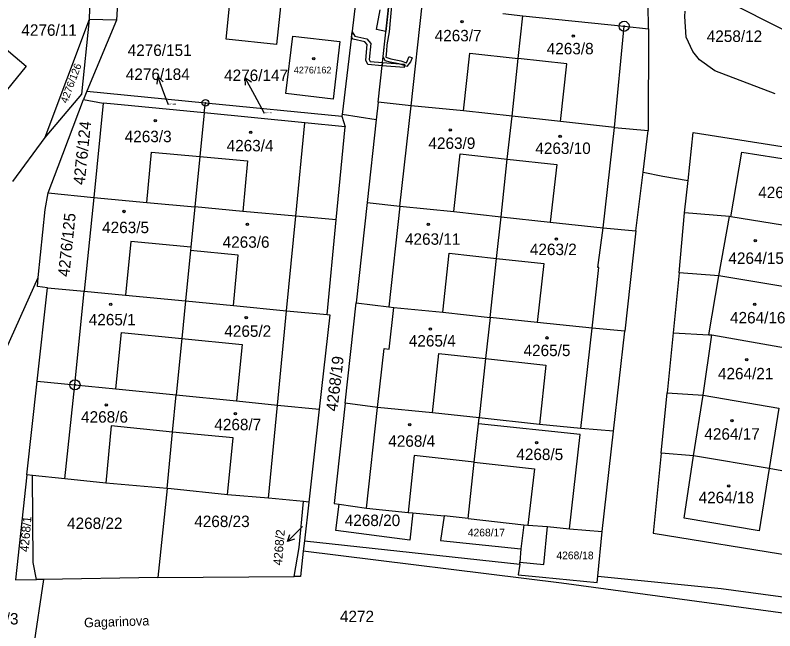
# Model space of a CAD drawing. Extents: x -593183 to -588034, y -1130415 to -1124994.
# Drawn here: x -589919.3 to -589806.7, y -1129247 to -1129155.7 of the extents above; entities that cross this region are included whole.
import ezdxf

# ---------------------------------------------------------------- set-up
doc = ezdxf.new("R2010")
doc.units = 0
for name, color, linetype in [('Vrstva 1', 7, 'Continuous'), ('Vrstva 15', 7, 'Continuous'), ('Vrstva 16', 7, 'Continuous'), ('Vrstva 18', 7, 'Continuous'), ('Vrstva 19', 7, 'Continuous'), ('Vrstva 24', 7, 'Continuous'), ('Vrstva 25', 7, 'Continuous'), ('Vrstva 27', 7, 'Continuous'), ('Vrstva 4', 7, 'Continuous')]:
    doc.layers.add(name, color=color, linetype=linetype)

msp = doc.modelspace()

# ---------------------------------------------------------------- linework, layer by layer
at = {"layer": 'Vrstva 1'}
for p, q in [((-589903.49, -1129144.27), (-589904.32, -1129156.43)), ((-589908.06, -1129145.62), (-589908.33, -1129156.34)), ((-589868.12, -1129147.78), (-589870.83, -1129170.43)), ((-589879.39, -1129148.7), (-589880.58, -1129160.04)), ((-589803.02, -1129159.1), (-589819.87, -1129150.55)), ((-589865.51, -1129168.59), (-589863.88, -1129153.7)), ((-589825.4, -1129157.74), (-589825.45, -1129154.09)), ((-589888.06, -1129159.26), (-589887.55, -1129154.39)), ((-589820.01, -1129155.91), (-589819.99, -1129155.11)), ((-589908.33, -1129156.34), (-589914.91, -1129173.84)), ((-589908.33, -1129156.34), (-589909.51, -1129167.43)), ((-589904.32, -1129156.43), (-589908.72, -1129166.99)), ((-589904.32, -1129156.43), (-589908.33, -1129156.34)), ((-589847, -1129155.48), (-589844.02, -1129155.79)), ((-589844.72, -1129162.15), (-589844.02, -1129155.79)), ((-589844.02, -1129155.79), (-589829.03, -1129157.36)), ((-589819.81, -1129158.98), (-589820.01, -1129155.91)), ((-589829.03, -1129157.36), (-589825.4, -1129157.74)), ((-589879.18, -1129167.34), (-589878.17, -1129158.81)), ((-589878.17, -1129158.81), (-589871.19, -1129159.61)), ((-589825.4, -1129157.74), (-589825.48, -1129172.8)), ((-589922.86, -1129158.92), (-589917.7, -1129163.26)), ((-589880.58, -1129160.04), (-589888.06, -1129159.26)), ((-589871.19, -1129159.61), (-589872.18, -1129168.18)), ((-589818.85, -1129161.12), (-589819.81, -1129158.98)), ((-589845.65, -1129170.7), (-589844.72, -1129162.15)), ((-589817.84, -1129162.34), (-589818.85, -1129161.12)), ((-589917.7, -1129163.26), (-589924.03, -1129171.05)), ((-589815.58, -1129163.99), (-589817.84, -1129162.34)), ((-589806.62, -1129167.38), (-589815.58, -1129163.99)), ((-589909.51, -1129167.43), (-589914.91, -1129173.84)), ((-589908.72, -1129166.99), (-589909.19, -1129168.2)), ((-589908.72, -1129166.99), (-589891.11, -1129168.71)), ((-589872.18, -1129168.18), (-589879.18, -1129167.34)), ((-589912.93, -1129178.16), (-589909.19, -1129168.2)), ((-589909.19, -1129168.2), (-589906.27, -1129168.74)), ((-589906.27, -1129168.74), (-589907.68, -1129182.77)), ((-589904.62, -1129168.9), (-589906.27, -1129168.74)), ((-589891.32, -1129170.21), (-589904.62, -1129168.9)), ((-589891.32, -1129170.21), (-589891.11, -1129168.71)), ((-589891.11, -1129168.71), (-589870.86, -1129170.69)), ((-589865.51, -1129168.59), (-589865.8, -1129171.25)), ((-589860.61, -1129169.14), (-589865.51, -1129168.59)), ((-589852.83, -1129169.92), (-589860.61, -1129169.14)), ((-589845.65, -1129170.7), (-589852.83, -1129169.92)), ((-589891.32, -1129170.21), (-589891.96, -1129176.69)), ((-589876.37, -1129171.68), (-589891.32, -1129170.21)), ((-589870.83, -1129170.43), (-589870.86, -1129170.69)), ((-589870.86, -1129170.69), (-589870.39, -1129172.27)), ((-589865.8, -1129171.25), (-589870.83, -1129170.43)), ((-589846.35, -1129177.06), (-589845.65, -1129170.7)), ((-589838.47, -1129171.49), (-589845.65, -1129170.7)), ((-589870.39, -1129172.27), (-589876.37, -1129171.68)), ((-589871.72, -1129186.08), (-589870.39, -1129172.27)), ((-589865.8, -1129171.25), (-589867.14, -1129183.48)), ((-589830.46, -1129172.35), (-589838.47, -1129171.49)), ((-589830.46, -1129172.35), (-589825.48, -1129172.8)), ((-589826.22, -1129179), (-589825.48, -1129172.8)), ((-589819.54, -1129180.22), (-589818.77, -1129173.09)), ((-589818.77, -1129173.09), (-589780.31, -1129179.24)), ((-589914.91, -1129173.84), (-589919.72, -1129180.38)), ((-589891.96, -1129176.69), (-589892.7, -1129184.15)), ((-589813.21, -1129185.64), (-589811.58, -1129176.03)), ((-589811.58, -1129176.03), (-589798.85, -1129178.03)), ((-589847.28, -1129185.61), (-589846.35, -1129177.06)), ((-589914.41, -1129182.07), (-589912.93, -1129178.16)), ((-589827.27, -1129187.72), (-589826.22, -1129179)), ((-589826.22, -1129179), (-589823.29, -1129179.58)), ((-589823.29, -1129179.58), (-589819.54, -1129180.22)), ((-589820.06, -1129185.02), (-589819.54, -1129180.22)), ((-589914.86, -1129184.52), (-589914.41, -1129182.07)), ((-589914.41, -1129182.07), (-589907.68, -1129182.77)), ((-589907.68, -1129182.77), (-589909.08, -1129196.66)), ((-589907.68, -1129182.77), (-589899.82, -1129183.49)), ((-589899.82, -1129183.49), (-589892.7, -1129184.15)), ((-589867.14, -1129183.48), (-589868.76, -1129198.37)), ((-589867.14, -1129183.48), (-589862.27, -1129184.06)), ((-589915.89, -1129194.63), (-589914.86, -1129184.52)), ((-589892.7, -1129184.15), (-589893.29, -1129190.14)), ((-589885.58, -1129184.81), (-589892.7, -1129184.15)), ((-589862.27, -1129184.06), (-589854.29, -1129184.85)), ((-589877.71, -1129185.53), (-589885.58, -1129184.81)), ((-589871.72, -1129186.08), (-589877.71, -1129185.53)), ((-589854.29, -1129184.85), (-589847.28, -1129185.61)), ((-589847.95, -1129191.78), (-589847.28, -1129185.61)), ((-589847.28, -1129185.61), (-589839.97, -1129186.41)), ((-589820.85, -1129193.91), (-589820.06, -1129185.02)), ((-589813.42, -1129185.57), (-589820.06, -1129185.02)), ((-589813.21, -1129185.64), (-589813.42, -1129185.57)), ((-589802.28, -1129187.39), (-589813.21, -1129185.64)), ((-589873.08, -1129200.13), (-589871.72, -1129186.08)), ((-589839.97, -1129186.41), (-589832.12, -1129187.23)), ((-589832.12, -1129187.23), (-589827.27, -1129187.72)), ((-589827.27, -1129187.72), (-589828.9, -1129202.56)), ((-589893.29, -1129190.14), (-589893.34, -1129190.64)), ((-589893.34, -1129190.64), (-589894.08, -1129198.1)), ((-589848.91, -1129200.53), (-589847.95, -1129191.78)), ((-589921.27, -1129206.52), (-589915.89, -1129194.63)), ((-589916.03, -1129195.96), (-589915.89, -1129194.63)), ((-589820.85, -1129193.91), (-589821.74, -1129202.83)), ((-589814.96, -1129194.38), (-589820.85, -1129193.91)), ((-589803.7, -1129196.27), (-589814.96, -1129194.38)), ((-589914.51, -1129196.14), (-589916.03, -1129195.96)), ((-589916.04, -1129209.99), (-589914.51, -1129196.14)), ((-589914.51, -1129196.14), (-589909.08, -1129196.66)), ((-589909.08, -1129196.66), (-589902.94, -1129197.25)), ((-589902.94, -1129197.25), (-589894.08, -1129198.1)), ((-589894.08, -1129198.1), (-589894.62, -1129203.68)), ((-589894.08, -1129198.1), (-589886.96, -1129198.79)), ((-589886.96, -1129198.79), (-589879.08, -1129199.55)), ((-589870.39, -1129213.26), (-589868.76, -1129198.37)), ((-589868.76, -1129198.37), (-589863.92, -1129198.98)), ((-589863.92, -1129198.98), (-589863.18, -1129199.06)), ((-589863.18, -1129199.06), (-589855.92, -1129199.76)), ((-589879.08, -1129199.55), (-589873.08, -1129200.13)), ((-589872.66, -1129200.17), (-589874.23, -1129214.16)), ((-589873.08, -1129200.13), (-589872.66, -1129200.17)), ((-589855.92, -1129199.76), (-589848.91, -1129200.53)), ((-589848.91, -1129200.53), (-589849.58, -1129206.64)), ((-589841.9, -1129201.29), (-589848.91, -1129200.53)), ((-589833.78, -1129202.12), (-589841.9, -1129201.29)), ((-589828.9, -1129202.56), (-589833.78, -1129202.12)), ((-589830.59, -1129217.43), (-589828.9, -1129202.56)), ((-589894.62, -1129203.68), (-589895.44, -1129212.04)), ((-589821.74, -1129202.83), (-589822.63, -1129211.74)), ((-589821.74, -1129202.83), (-589816.48, -1129203.1)), ((-589816.48, -1129203.1), (-589816, -1129203.14)), ((-589816, -1129203.14), (-589805.11, -1129205.05)), ((-589849.58, -1129206.64), (-589850.54, -1129215.44)), ((-589917.58, -1129223.89), (-589916.04, -1129209.99)), ((-589916.04, -1129209.99), (-589910.46, -1129210.55)), ((-589910.46, -1129210.55), (-589904.4, -1129211.15)), ((-589904.4, -1129211.15), (-589895.44, -1129212.04)), ((-589823.52, -1129220.67), (-589822.63, -1129211.74)), ((-589822.63, -1129211.74), (-589817.3, -1129212.06)), ((-589895.98, -1129217.56), (-589895.44, -1129212.04)), ((-589895.44, -1129212.04), (-589886.48, -1129212.93)), ((-589817.3, -1129212.06), (-589806.09, -1129214)), ((-589886.48, -1129212.93), (-589880.42, -1129213.54)), ((-589880.42, -1129213.54), (-589874.23, -1129214.16)), ((-589870.39, -1129213.26), (-589872.02, -1129228.15)), ((-589865.58, -1129213.9), (-589870.39, -1129213.26)), ((-589857.45, -1129214.68), (-589865.58, -1129213.9)), ((-589806.09, -1129214), (-589807.53, -1129222.95)), ((-589874.23, -1129214.16), (-589875.78, -1129227.92)), ((-589850.54, -1129215.44), (-589857.45, -1129214.68)), ((-589850.64, -1129216.33), (-589850.54, -1129215.44)), ((-589841.59, -1129216.42), (-589850.54, -1129215.44)), ((-589851.26, -1129222), (-589850.64, -1129216.33)), ((-589835.44, -1129217), (-589841.59, -1129216.42)), ((-589830.59, -1129217.43), (-589835.44, -1129217)), ((-589896.8, -1129225.92), (-589895.98, -1129217.56)), ((-589832.27, -1129232.29), (-589830.59, -1129217.43)), ((-589823.52, -1129220.67), (-589824.71, -1129232.56)), ((-589818.72, -1129221.06), (-589823.52, -1129220.67)), ((-589820.14, -1129230.31), (-589818.72, -1129221.06)), ((-589807.53, -1129222.95), (-589818.72, -1129221.06)), ((-589852.17, -1129230.35), (-589851.26, -1129222)), ((-589807.53, -1129222.95), (-589809.02, -1129232.22)), ((-589785.05, -1129226.93), (-589807.53, -1129222.95)), ((-589917.58, -1129223.89), (-589919.3, -1129239.46)), ((-589916.76, -1129223.98), (-589917.58, -1129223.89)), ((-589916.65, -1129236.91), (-589916.76, -1129223.98)), ((-589911.94, -1129224.5), (-589916.76, -1129223.98)), ((-589905.89, -1129225.15), (-589911.94, -1129224.5)), ((-589896.8, -1129225.92), (-589905.89, -1129225.15)), ((-589896.8, -1129225.92), (-589898.18, -1129239.14)), ((-589896.2, -1129225.98), (-589896.8, -1129225.92)), ((-589887.83, -1129226.87), (-589896.2, -1129225.98)), ((-589881.78, -1129227.35), (-589887.83, -1129226.87)), ((-589876.55, -1129227.85), (-589881.78, -1129227.35)), ((-589877.23, -1129234.65), (-589876.55, -1129227.85)), ((-589875.78, -1129227.92), (-589876.55, -1129227.85)), ((-589875.78, -1129227.92), (-589876.43, -1129233.68)), ((-589872.02, -1129228.15), (-589871.3, -1129228.25)), ((-589871.77, -1129232.16), (-589871.3, -1129228.25)), ((-589871.3, -1129228.25), (-589867.23, -1129228.82)), ((-589867.23, -1129228.82), (-589861.07, -1129229.47)), ((-589861.07, -1129229.47), (-589860.37, -1129229.54)), ((-589860.37, -1129229.54), (-589860.78, -1129233.57)), ((-589860.37, -1129229.54), (-589855.69, -1129229.99)), ((-589855.69, -1129229.99), (-589856.24, -1129233.63)), ((-589852.17, -1129230.35), (-589855.69, -1129229.99)), ((-589852.17, -1129230.35), (-589843.89, -1129231.33)), ((-589809.02, -1129232.22), (-589820.14, -1129230.31)), ((-589843.89, -1129231.33), (-589843.28, -1129231.34)), ((-589843.28, -1129231.34), (-589840.39, -1129231.56)), ((-589840.94, -1129237.17), (-589840.39, -1129231.56)), ((-589840.39, -1129231.56), (-589837.1, -1129231.88)), ((-589837.1, -1129231.88), (-589832.27, -1129232.29)), ((-589860.78, -1129233.57), (-589871.77, -1129232.16)), ((-589832.91, -1129238.9), (-589832.27, -1129232.29)), ((-589824.71, -1129232.56), (-589786.34, -1129238.74)), ((-589876.43, -1129233.68), (-589876.6, -1129235.19)), ((-589876.43, -1129233.68), (-589844.51, -1129237.13)), ((-589856.24, -1129233.63), (-589844.34, -1129234.85)), ((-589877.95, -1129238.97), (-589877.23, -1129234.65)), ((-589876.6, -1129235.19), (-589877.02, -1129238.96)), ((-589838.29, -1129239.96), (-589876.6, -1129235.19)), ((-589844.34, -1129234.85), (-589844.49, -1129236.83)), ((-589916.17, -1129239.41), (-589916.65, -1129236.91)), ((-589844.51, -1129237.13), (-589844.73, -1129238.71)), ((-589844.51, -1129237.13), (-589844.49, -1129236.83)), ((-589844.49, -1129236.83), (-589840.94, -1129237.17)), ((-589844.73, -1129238.71), (-589841.13, -1129239.07)), ((-589919.3, -1129239.46), (-589916.17, -1129239.41)), ((-589915.1, -1129239.39), (-589917.05, -1129252.21)), ((-589915.1, -1129239.39), (-589916.17, -1129239.41)), ((-589898.18, -1129239.14), (-589915.1, -1129239.39)), ((-589898.18, -1129239.14), (-589877.95, -1129238.97)), ((-589877.02, -1129238.96), (-589877.95, -1129238.97)), ((-589841.13, -1129239.07), (-589833, -1129239.88)), ((-589833, -1129239.88), (-589832.91, -1129238.9)), ((-589832.91, -1129238.9), (-589814.63, -1129240.77)), ((-589787.39, -1129246.83), (-589838.29, -1129239.96)), ((-589814.63, -1129240.77), (-589787.11, -1129244.45))]:
    msp.add_line(p, q, dxfattribs=at)
at = {"layer": 'Vrstva 16'}
for p, q in [((-589896.61, -1129169.01), (-589897.12, -1129167.64)), ((-589882.37, -1129170.28), (-589883.8, -1129167.62)), ((-589876.72, -1129231.56), (-589876.83, -1129231.67))]:
    msp.add_line(p, q, dxfattribs=at)
at = {"layer": 'Vrstva 24'}
for centre, radius in [((-589829.03, -1129157.36), 0.75), ((-589829.03, -1129157.36), 0.0903), ((-589891.11, -1129168.71), 0.5), ((-589891.11, -1129168.71), 0.0327), ((-589910.46, -1129210.55), 0.75), ((-589910.46, -1129210.55), 0.0903)]:
    msp.add_circle(centre, radius, dxfattribs=at)
at = {"layer": 'Vrstva 25'}
for p, q in [((-589897.12, -1129167.64), (-589898.18, -1129164.83)), ((-589883.8, -1129167.62), (-589885.22, -1129164.98)), ((-589876.83, -1129231.67), (-589878.96, -1129233.78))]:
    msp.add_line(p, q, dxfattribs=at)
for points in [[(-589898.29, -1129165.94), (-589898.18, -1129164.83), (-589897.36, -1129165.59)], [(-589885.19, -1129166.09), (-589885.22, -1129164.98), (-589884.3, -1129165.62)], [(-589877.9, -1129233.43), (-589878.96, -1129233.78), (-589878.6, -1129232.72)]]:
    msp.add_lwpolyline(points, dxfattribs=at)
for centre, radius in [((-589853.05, -1129156.66), 0.175), ((-589853.05, -1129156.66), 0.15), ((-589836.56, -1129158.82), 0.175), ((-589836.56, -1129158.82), 0.15), ((-589875.04, -1129162.14), 0.175), ((-589875.04, -1129162.14), 0.15), ((-589898.56, -1129171.34), 0.175), ((-589898.56, -1129171.34), 0.15), ((-589884.4, -1129173.09), 0.175), ((-589884.4, -1129173.09), 0.15), ((-589854.8, -1129172.73), 0.175), ((-589854.8, -1129172.73), 0.15), ((-589838.51, -1129173.66), 0.175), ((-589838.51, -1129173.66), 0.15), ((-589903.18, -1129184.83), 0.175), ((-589903.18, -1129184.83), 0.15), ((-589884.88, -1129186.72), 0.175), ((-589884.88, -1129186.72), 0.15), ((-589858.08, -1129186.73), 0.175), ((-589858.08, -1129186.73), 0.15), ((-589839.06, -1129188.92), 0.175), ((-589839.06, -1129188.92), 0.15), ((-589809.58, -1129189.17), 0.175), ((-589809.58, -1129189.17), 0.15), ((-589905.16, -1129198.6), 0.175), ((-589905.16, -1129198.6), 0.15), ((-589809.65, -1129198.59), 0.175), ((-589809.65, -1129198.59), 0.15), ((-589885.07, -1129200.58), 0.175), ((-589885.07, -1129200.58), 0.15), ((-589857.75, -1129202.26), 0.175), ((-589857.75, -1129202.26), 0.15), ((-589840.48, -1129203.57), 0.175), ((-589840.48, -1129203.57), 0.15), ((-589810.84, -1129206.82), 0.175), ((-589810.84, -1129206.82), 0.15), ((-589905.82, -1129213.51), 0.175), ((-589905.82, -1129213.51), 0.15), ((-589886.67, -1129214.83), 0.175), ((-589886.67, -1129214.83), 0.15), ((-589813.03, -1129215.84), 0.175), ((-589813.03, -1129215.84), 0.15), ((-589860.82, -1129216.47), 0.175), ((-589860.82, -1129216.47), 0.15), ((-589842.01, -1129219.1), 0.175), ((-589842.01, -1129219.1), 0.15), ((-589813.5, -1129225.53), 0.175), ((-589813.5, -1129225.53), 0.15)]:
    msp.add_circle(centre, radius, dxfattribs=at)
at = {"layer": 'Vrstva 27'}
for p, q in [((-589864.77, -1129161.82), (-589863.88, -1129153.7)), ((-589863.88, -1129153.7), (-589864.36, -1129158.11)), ((-589863.46, -1129153.74), (-589863.89, -1129158.16)), ((-589865.75, -1129157.85), (-589865.21, -1129154.91)), ((-589869.46, -1129158.99), (-589869.37, -1129158.2)), ((-589869.37, -1129158.2), (-589868.94, -1129158.82)), ((-589868.94, -1129158.82), (-589867.19, -1129159.23)), ((-589864.36, -1129158.11), (-589865.75, -1129157.85)), ((-589863.89, -1129158.16), (-589864.22, -1129160.12)), ((-589869.22, -1129159.27), (-589869.46, -1129158.99)), ((-589867.46, -1129159.68), (-589869.22, -1129159.27)), ((-589867.12, -1129160.06), (-589867.46, -1129159.68)), ((-589867.19, -1129159.23), (-589866.6, -1129159.89)), ((-589866.6, -1129159.89), (-589866.83, -1129162.27)), ((-589867.34, -1129162.36), (-589867.12, -1129160.06)), ((-589864.26, -1129161.01), (-589864.38, -1129161.96)), ((-589864.22, -1129160.12), (-589864.26, -1129161.01)), ((-589864.44, -1129162.46), (-589864.77, -1129161.82)), ((-589864.38, -1129161.96), (-589863.6, -1129162.19)), ((-589863.6, -1129162.19), (-589862.12, -1129162.46)), ((-589861.29, -1129162.76), (-589860.91, -1129161.83)), ((-589860.91, -1129161.83), (-589860.44, -1129162.02)), ((-589860.44, -1129162.02), (-589860.69, -1129162.63)), ((-589867.01, -1129163.05), (-589867.34, -1129162.36)), ((-589864.92, -1129163.21), (-589867.01, -1129163.05)), ((-589866.83, -1129162.27), (-589866.68, -1129162.57)), ((-589866.68, -1129162.57), (-589864.87, -1129162.71)), ((-589864.92, -1129163.21), (-589864.87, -1129162.71)), ((-589864.87, -1129162.71), (-589864.92, -1129163.21)), ((-589861.62, -1129163.46), (-589864.92, -1129163.21)), ((-589864.87, -1129162.71), (-589861.61, -1129162.96)), ((-589863.72, -1129162.67), (-589864.44, -1129162.46)), ((-589862.44, -1129162.91), (-589863.72, -1129162.67)), ((-589861.94, -1129163.06), (-589862.44, -1129162.91)), ((-589862.12, -1129162.46), (-589861.29, -1129162.76)), ((-589861.25, -1129163.3), (-589861.94, -1129163.06)), ((-589861.61, -1129162.96), (-589861.62, -1129163.46)), ((-589860.69, -1129162.63), (-589861.25, -1129163.3))]:
    msp.add_line(p, q, dxfattribs=at)
at = {"layer": 'Vrstva 4'}
for p, q in [((-589860.61, -1129169.14), (-589858.96, -1129154.22)), ((-589830.46, -1129172.35), (-589829.03, -1129157.36)), ((-589852.83, -1129169.92), (-589851.89, -1129161.37)), ((-589851.89, -1129161.37), (-589844.72, -1129162.15)), ((-589837.54, -1129162.94), (-589844.72, -1129162.15)), ((-589838.47, -1129171.49), (-589837.54, -1129162.94)), ((-589862.27, -1129184.06), (-589860.61, -1129169.14)), ((-589877.71, -1129185.53), (-589876.37, -1129171.68)), ((-589832.12, -1129187.23), (-589830.46, -1129172.35)), ((-589899.82, -1129183.49), (-589899.13, -1129176.03)), ((-589899.13, -1129176.03), (-589891.96, -1129176.69)), ((-589891.96, -1129176.69), (-589884.89, -1129177.34)), ((-589854.29, -1129184.85), (-589853.35, -1129176.3)), ((-589853.35, -1129176.3), (-589846.35, -1129177.06)), ((-589884.89, -1129177.34), (-589885.58, -1129184.81)), ((-589846.35, -1129177.06), (-589838.99, -1129177.87)), ((-589838.99, -1129177.87), (-589839.97, -1129186.41)), ((-589862.27, -1129184.06), (-589863.92, -1129198.98)), ((-589879.08, -1129199.55), (-589877.71, -1129185.53)), ((-589814.96, -1129194.38), (-589813.42, -1129185.57)), ((-589832.93, -1129193.12), (-589832.12, -1129187.23)), ((-589902.17, -1129189.29), (-589902.94, -1129197.25)), ((-589893.29, -1129190.14), (-589902.17, -1129189.29)), ((-589886.24, -1129191.32), (-589893.34, -1129190.64)), ((-589886.96, -1129198.79), (-589886.24, -1129191.32)), ((-589855.92, -1129199.76), (-589854.96, -1129191.01)), ((-589854.96, -1129191.01), (-589847.95, -1129191.78)), ((-589847.95, -1129191.78), (-589840.95, -1129192.54)), ((-589840.95, -1129192.54), (-589841.9, -1129201.29)), ((-589833.78, -1129202.12), (-589832.78, -1129193.14)), ((-589832.78, -1129193.14), (-589832.93, -1129193.12)), ((-589816.48, -1129203.1), (-589814.96, -1129194.38)), ((-589910.46, -1129210.55), (-589909.08, -1129196.66)), ((-589863.86, -1129205.23), (-589863.18, -1129199.06)), ((-589880.42, -1129213.54), (-589879.08, -1129199.55)), ((-589835.44, -1129217), (-589833.78, -1129202.12)), ((-589904.4, -1129211.15), (-589903.57, -1129202.79)), ((-589903.57, -1129202.79), (-589894.62, -1129203.68)), ((-589894.62, -1129203.68), (-589885.65, -1129204.58)), ((-589817.3, -1129212.06), (-589816, -1129203.14)), ((-589885.65, -1129204.58), (-589886.48, -1129212.93)), ((-589865.58, -1129213.9), (-589864.61, -1129205.15)), ((-589864.61, -1129205.15), (-589863.86, -1129205.23)), ((-589857.45, -1129214.68), (-589856.49, -1129205.88)), ((-589856.49, -1129205.88), (-589849.58, -1129206.64)), ((-589849.58, -1129206.64), (-589840.63, -1129207.62)), ((-589840.63, -1129207.62), (-589841.59, -1129216.42)), ((-589911.94, -1129224.5), (-589910.46, -1129210.55)), ((-589818.72, -1129221.06), (-589817.3, -1129212.06)), ((-589881.78, -1129227.35), (-589880.42, -1129213.54)), ((-589867.23, -1129228.82), (-589865.58, -1129213.9)), ((-589905.1, -1129216.62), (-589905.89, -1129225.15)), ((-589895.98, -1129217.56), (-589905.1, -1129216.62)), ((-589835.54, -1129217.89), (-589850.64, -1129216.33)), ((-589886.99, -1129218.4), (-589895.98, -1129217.56)), ((-589887.83, -1129226.87), (-589886.99, -1129218.4)), ((-589837.1, -1129231.88), (-589835.54, -1129217.89)), ((-589860.15, -1129221.03), (-589861.07, -1129229.47)), ((-589851.26, -1129222), (-589860.15, -1129221.03)), ((-589851.26, -1129222), (-589842.31, -1129222.98)), ((-589842.31, -1129222.98), (-589843.28, -1129231.34)), ((-589843.89, -1129231.33), (-589844.34, -1129234.85))]:
    msp.add_line(p, q, dxfattribs=at)

# ---------------------------------------------------------------- texts
at = {"layer": 'Vrstva 15'}
msp.add_text('Gagarinova', height=1.4, rotation=1.841, dxfattribs=at).set_placement((-589909.09, -1129246.52))
at = {"layer": 'Vrstva 16'}
for s, p in [('4276/184', (-589902.92, -1129165.32)), ('4276/147', (-589888.34, -1129165.48))]:
    msp.add_text(s, height=1.7, dxfattribs=at).set_placement(p)
msp.add_text('4268/2', height=1.3, rotation=85.1009, dxfattribs=at).set_placement((-589879.78, -1129237.36))
at = {"layer": 'Vrstva 18'}
for s, height, p in [('4276/11', 1.7, (-589918.4, -1129158.77)), ('4258/12', 1.7, (-589816.77, -1129159.68)), ('4276/151', 1.7, (-589902.64, -1129161.76)), ('4276/184', 0.2, (-589896.61, -1129169.01)), ('4276/147', 0.2, (-589882.37, -1129170.28)), ('4268/20', 1.7, (-589870.45, -1129231.49)), ('4268/22', 1.7, (-589911.63, -1129231.93)), ('4268/23', 1.7, (-589892.77, -1129231.64)), ('4268/17', 1.14, (-589852.2, -1129233.02)), ('4268/18', 1.14, (-589839.06, -1129236.41)), ('4276/3', 1.7, (-589925.78, -1129246.09)), ('4272', 1.7, (-589871.17, -1129245.74))]:
    msp.add_text(s, height=height, dxfattribs=at).set_placement(p)
for s, height, rotation, p in [('4276/126', 1.1, 69.3555, (-589911.62, -1129168.86)), ('4276/124', 1.7, 84.0938, (-589909.03, -1129180.95)), ('4276/125', 1.7, 84.0938, (-589911.31, -1129194.58)), ('4268/19', 1.7, 83.2021, (-589871.56, -1129214.55)), ('4268/1', 1.3, 85.1009, (-589917.35, -1129235.38)), ('4268/2', 0.01, 85.1009, (-589876.72, -1129231.56))]:
    msp.add_text(s, height=height, rotation=rotation, dxfattribs=at).set_placement(p)
at = {"layer": 'Vrstva 19'}
for s, height, p in [('4263/7', 1.7, (-589857.12, -1129159.59)), ('4263/8', 1.7, (-589840.5, -1129161.52)), ('4276/162', 1, (-589878.01, -1129164.35)), ('4263/3', 1.7, (-589903.08, -1129174.55)), ('4263/4', 1.7, (-589887.97, -1129175.91)), ('4263/9', 1.7, (-589858.04, -1129175.55)), ('4263/10', 1.7, (-589842.19, -1129176.3)), ('4264/14', 1.7, (-589809.14, -1129182.85)), ('4263/5', 1.7, (-589906.43, -1129188.04)), ('4263/11', 1.7, (-589861.52, -1129189.77)), ('4263/6', 1.7, (-589888.56, -1129190.21)), ('4263/2', 1.7, (-589843, -1129191.3)), ('4264/15', 1.7, (-589813.56, -1129192.6)), ('4265/1', 1.7, (-589908.41, -1129201.72)), ('4264/16', 1.7, (-589813.32, -1129201.43)), ('4265/2', 1.7, (-589888.31, -1129203.42)), ('4265/4', 1.7, (-589860.95, -1129204.86)), ('4265/5', 1.7, (-589843.94, -1129206.28)), ('4264/21', 1.7, (-589815.11, -1129209.72)), ('4268/6', 1.7, (-589909.55, -1129216.15)), ('4268/7', 1.7, (-589889.79, -1129217.28)), ('4264/17', 1.7, (-589817.13, -1129218.68)), ('4268/4', 1.7, (-589864, -1129219.73)), ('4268/5', 1.7, (-589845.01, -1129221.7)), ('4264/18', 1.7, (-589817.98, -1129228.1))]:
    msp.add_text(s, height=height, dxfattribs=at).set_placement(p)

doc.saveas('drawing.dxf')
